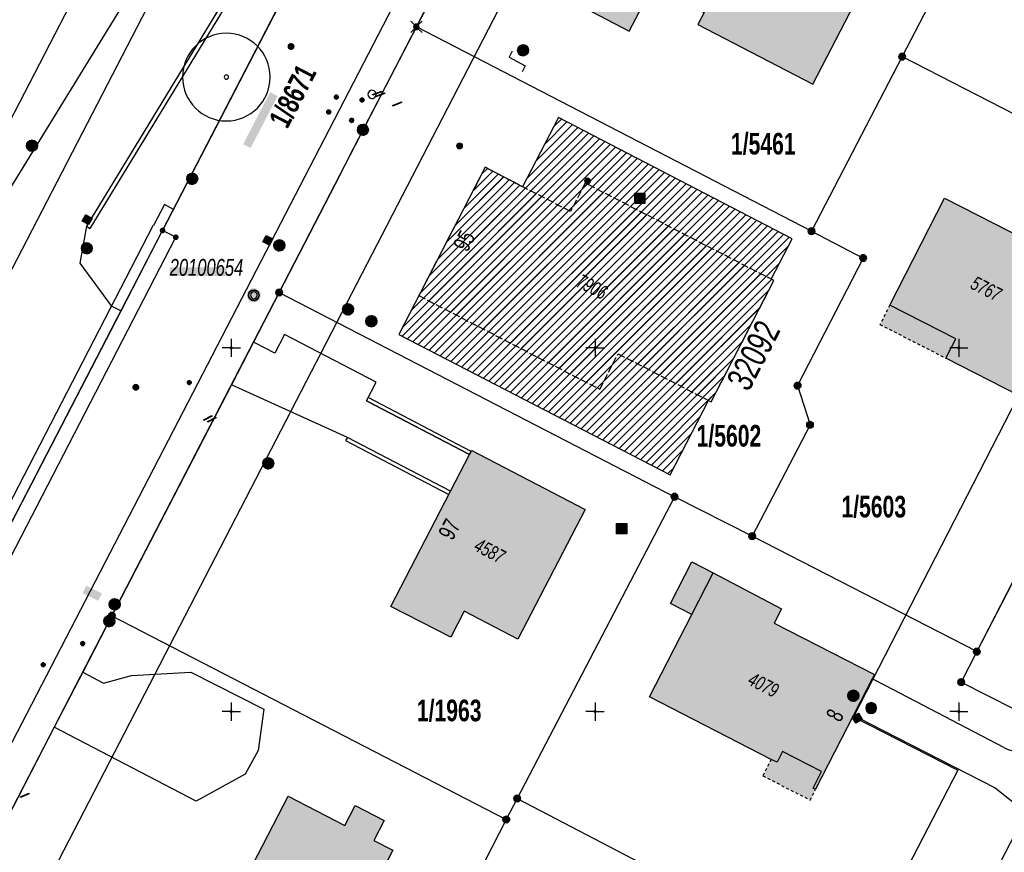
# Model space of a CAD drawing. Header units: metres. Extents: x 2695560 to 2696939, y 1260491 to 1262050.
# Tile 749 of 1005: x 2696536 to 2696604, y 1261090 to 1261147. Entities that reach past the tile are written whole.
import ezdxf

# ---------------------------------------------------------------- set-up
doc = ezdxf.new("R2010")
doc.units = ezdxf.units.M
for name, pattern in [('AUSGEZOGEN', [0]), ('STRICHLINIE_S4', [0.66, 0.5, -0.16]), ('VERDECKT2_S2', [0.36, 0.2, -0.16])]:
    doc.linetypes.add(name, pattern=pattern)
for name, color, linetype in [('XR$1$AV_Flächen (EO)', 7, 'AUSGEZOGEN'), ('XR$1$AV_Gebäudeflächen (BB)', 7, 'AUSGEZOGEN'), ('XR$1$AV_Gebäudeflächen (EO)', 7, 'AUSGEZOGEN'), ('XR$1$AV_Grenzpunkte', 7, 'AUSGEZOGEN'), ('XR$1$AV_Grundstück-Nr.', 7, 'AUSGEZOGEN'), ('XR$1$AV_Haus-Nr.', 7, 'AUSGEZOGEN'), ('XR$1$AV_Koordinatennetzpunkte', 7, 'AUSGEZOGEN'), ('XR$1$AV_Lagefixpunkt-Nr.', 7, 'AUSGEZOGEN'), ('XR$1$AV_Lagefixpunkte', 7, 'AUSGEZOGEN'), ('XR$1$AV_Linien (BB)', 7, 'AUSGEZOGEN'), ('XR$1$AV_Linien (EO)', 7, 'AUSGEZOGEN'), ('XR$1$AV_Proj. Gebäude', 7, 'AUSGEZOGEN'), ('XR$1$AV_Proj. Gebäude-ID', 7, 'AUSGEZOGEN'), ('XR$1$AV_Proj. Haus-Nr.', 7, 'AUSGEZOGEN'), ('XR$1$AV_Proj. ut. Gebäude', 7, 'AUSGEZOGEN'), ('XR$1$AV_Proj. Versicherung-Nr.', 7, 'AUSGEZOGEN'), ('XR$1$AV_Versicherung-Nr.', 7, 'AUSGEZOGEN'), ('XR$1$AW_LK_Einlaufschacht alt', 24, 'AUSGEZOGEN'), ('XR$1$AW_LK_Schachtdeckel', 24, 'AUSGEZOGEN'), ('XR$1$AW_LK_Zwischenpunkt', 24, 'AUSGEZOGEN'), ('XR$1$EW_LK_Knoten', 1, 'AUSGEZOGEN'), ('XR$1$FM_LK_SW_TRASSEKNOTEN', 94, 'AUSGEZOGEN'), ('XR$1$GR_Baum', 94, 'AUSGEZOGEN'), ('XR$1$Liegenschaftsgrenzen', 7, 'AUSGEZOGEN'), ('XR$1$PFAV', 255, 'AUSGEZOGEN'), ('XR$1$PFAW', 255, 'AUSGEZOGEN'), ('XR$1$PFEW', 255, 'AUSGEZOGEN'), ('XR$1$PFWA', 255, 'AUSGEZOGEN'), ('XR$1$PFWFM', 255, 'AUSGEZOGEN'), ('XR$1$RAEW', 8, 'AUSGEZOGEN'), ('XR$1$RP_Abstandslinie', 7, 'AUSGEZOGEN'), ('XR$1$TV_LK_KNOTEN', 92, 'AUSGEZOGEN'), ('XR$1$WA_LK_Absperrarmatur', 171, 'AUSGEZOGEN'), ('XR$1$WA_LK_Hydrant', 171, 'AUSGEZOGEN'), ('XR$1$WA_LK_Rohrleitungsteil', 171, 'AUSGEZOGEN')]:
    doc.layers.add(name, color=color, linetype=linetype)
doc.styles.add('ARIAL', font='arial.ttf')
pattern_1 = [(45, (2695855, 1261000), (-0.5656854, 0.5656854), []), (45, (2695854.71716, 1261000.28284), (-0.5656854, 0.5656854), [])]

# ---------------------------------------------------------------- blocks, each defined once
blk = doc.blocks.new('COMPLEXOBJECT_40')
at = {"layer": 'XR$1$AV_Linien (BB)', "color": 7, "linetype": 'AUSGEZOGEN', "transparency": 33554687}
blk.add_lwpolyline([(6603.097, 11097.524), (6594.976, 11101.77), (6594.051, 11102.245)], dxfattribs=at)
for centre, radius, start, end in [((6604.421, 11100.208), 2.993, 243.74735, 273.53051), ((6604.415, 11100.209), 2.994, 273.63559, 297.94303)]:
    blk.add_arc(centre, radius, start, end, dxfattribs=at)
blk = doc.blocks.new('COMPLEXOBJECT_45')
at = {"layer": 'XR$1$AV_Linien (BB)', "color": 7, "linetype": 'AUSGEZOGEN', "transparency": 33554687}
blk.add_lwpolyline([(6616.79, 11134.38), (6601.24, 11104.12), (6600.16, 11102.03), (6603.77, 11100.18)], dxfattribs=at)
blk.add_arc((6601.934, 11096.633), 3.994, 13.47723, 62.63575, dxfattribs=at)
blk = doc.blocks.new('COMPLEXOBJECT_171')
at = {"layer": 'XR$1$AV_Linien (BB)', "color": 7, "linetype": 'AUSGEZOGEN', "transparency": 33554687}
blk.add_line((6604.472, 11232.204), (6504.876, 11039.893), dxfattribs=at)
blk = doc.blocks.new('COMPLEXOBJECT_500')
at = {"layer": 'XR$1$AV_Linien (BB)', "color": 7, "linetype": 'AUSGEZOGEN', "transparency": 33554687}
blk.add_lwpolyline([(6587.217, 11223.54), (6575.305, 11204.043), (6563.097, 11182.032), (6533.944, 11134.596), (6532.164, 11135.516)], dxfattribs=at)
blk.add_arc((6526.606, 11266.035), 74.023, 324.96545, 334.20915, dxfattribs=at)
blk = doc.blocks.new('COMPLEXOBJECT_1258')
at = {"layer": 'XR$1$Liegenschaftsgrenzen', "color": 7, "linetype": 'AUSGEZOGEN', "transparency": 33554687}
blk.add_line((6605.48, 11094.78), (6597.6, 11079.49), dxfattribs=at)
blk.add_lwpolyline([(6601.24, 11104.12), (6600.16, 11102.03), (6603.77, 11100.18)], dxfattribs=at)
blk.add_arc((6601.931, 11096.627), 4.001, 332.50899, 62.63353, dxfattribs=at)
blk = doc.blocks.new('COMPLEXOBJECT_1366')
at = {"layer": 'XR$1$Liegenschaftsgrenzen', "color": 7, "linetype": 'AUSGEZOGEN', "transparency": 33554687}
blk.add_lwpolyline([(6500.35, 11043.838), (6546.189, 11132.599), (6545.283, 11133.068), (6590.946, 11221.355)], dxfattribs=at)
blk = doc.blocks.new('BWAV1')
at = {"layer": 'XR$1$PFAV', "transparency": 33554687}
blk.add_hatch(color=7, dxfattribs=at).paths.add_polyline_path([(0.67, 0), (0.656, 0.135), (0.616, 0.264), (0.55, 0.383), (0.462, 0.486), (0.354, 0.569), (0.233, 0.628), (0.101, 0.662), (-0.034, 0.669), (-0.168, 0.649), (-0.295, 0.602), (-0.41, 0.53), (-0.508, 0.436), (-0.586, 0.325), (-0.639, 0.201), (-0.667, 0.068), (-0.667, -0.068), (-0.639, -0.201), (-0.586, -0.325), (-0.508, -0.436), (-0.41, -0.53), (-0.295, -0.602), (-0.168, -0.649), (-0.034, -0.669), (0.101, -0.662), (0.233, -0.628), (0.354, -0.569), (0.462, -0.486), (0.55, -0.383), (0.616, -0.264), (0.656, -0.135)])
at = {"color": 7, "transparency": 33554687}
for radius, start, end in [(0.5, 91.19481, 268.80519), (0.326, 91.19481, 268.80519), (0.5, 268.80519, 91.19481), (0.326, 268.80519, 91.19481)]:
    blk.add_arc((0, 0), radius, start, end, dxfattribs=at)
at = {"layer": 'XR$1$PFAV', "transparency": 33554687}
blk.add_circle((0, 0), 0.5, dxfattribs=at)
blk = doc.blocks.new('BAV15')
at = {"layer": 'XR$1$PFAV', "transparency": 33554687}
blk.add_hatch(color=7, dxfattribs=at).paths.add_polyline_path([(0.5, 0), (0.49, 0.1), (0.46, 0.2), (0.41, 0.29), (0.34, 0.36), (0.26, 0.42), (0.17, 0.47), (0.08, 0.49), (-0.03, 0.5), (-0.13, 0.48), (-0.22, 0.45), (-0.31, 0.4), (-0.38, 0.33), (-0.44, 0.24), (-0.48, 0.15), (-0.5, 0.05), (-0.5, -0.05), (-0.48, -0.15), (-0.44, -0.24), (-0.38, -0.33), (-0.31, -0.4), (-0.22, -0.45), (-0.13, -0.48), (-0.03, -0.5), (0.08, -0.49), (0.17, -0.47), (0.26, -0.42), (0.34, -0.36), (0.41, -0.29), (0.46, -0.2), (0.49, -0.1)])
at = {"color": 7, "transparency": 33554687}
for start, end in [(90, 270), (270, 90)]:
    blk.add_arc((0, 0), 0.5, start, end, dxfattribs=at)
at = {"layer": 'XR$1$PFAV', "transparency": 33554687}
blk.add_circle((0, 0), 0.5, dxfattribs=at)
blk = doc.blocks.new('BWAV19')
at = {"layer": 'XR$1$PFAV', "transparency": 33554687}
blk.add_hatch(color=7, dxfattribs=at).paths.add_polyline_path([(0, 0.24), (-0.024, 0.239), (-0.048, 0.235), (-0.072, 0.229), (-0.095, 0.221), (-0.116, 0.21), (-0.137, 0.197), (-0.156, 0.182), (-0.174, 0.165), (-0.19, 0.147), (-0.204, 0.127), (-0.215, 0.106), (-0.225, 0.083), (-0.232, 0.06), (-0.237, 0.036), (-0.24, 0.012), (-0.24, -0.012), (-0.237, -0.036), (-0.232, -0.06), (-0.225, -0.083), (-0.215, -0.106), (-0.204, -0.127), (-0.19, -0.147), (-0.174, -0.165), (-0.156, -0.182), (-0.137, -0.197), (-0.116, -0.21), (-0.095, -0.221), (-0.072, -0.229), (-0.048, -0.235), (-0.024, -0.239), (0, -0.24), (0.024, -0.239), (0.048, -0.235), (0.072, -0.229), (0.095, -0.221), (0.116, -0.21), (0.137, -0.197), (0.156, -0.182), (0.174, -0.165), (0.19, -0.147), (0.204, -0.127), (0.215, -0.106), (0.225, -0.083), (0.232, -0.06), (0.237, -0.036), (0.24, -0.012), (0.24, 0.012), (0.237, 0.036), (0.232, 0.06), (0.225, 0.083), (0.215, 0.106), (0.204, 0.127), (0.19, 0.147), (0.174, 0.165), (0.156, 0.182), (0.137, 0.197), (0.116, 0.21), (0.095, 0.221), (0.072, 0.229), (0.048, 0.235), (0.024, 0.239)])
at = {"color": 7, "transparency": 33554687}
for p, q in [((-0.5, 0.5), (-0.17, 0.17)), ((0.17, 0.17), (0.5, 0.5)), ((-0.5, -0.5), (-0.17, -0.17)), ((0.17, -0.17), (0.5, -0.5))]:
    blk.add_line(p, q, dxfattribs=at)
for start, end in [(90, 270), (270, 90)]:
    blk.add_arc((0, 0), 0.24, start, end, dxfattribs=at)
blk = doc.blocks.new('BWAV20')
at = {"true_color": 0x000000, "transparency": 33554687}
blk.add_hatch(color=18, dxfattribs=at).paths.add_polyline_path([(0.17, 0), (0.16, 0.03), (0.15, 0.07), (0.14, 0.1), (0.11, 0.12), (0.09, 0.14), (0.06, 0.16), (0.03, 0.16), (-0.01, 0.17), (-0.04, 0.16), (-0.07, 0.15), (-0.1, 0.13), (-0.13, 0.11), (-0.15, 0.08), (-0.16, 0.05), (-0.17, 0.02), (-0.17, -0.02), (-0.16, -0.05), (-0.15, -0.08), (-0.13, -0.11), (-0.1, -0.13), (-0.07, -0.15), (-0.04, -0.16), (-0.01, -0.17), (0.03, -0.16), (0.06, -0.16), (0.09, -0.14), (0.11, -0.12), (0.14, -0.1), (0.15, -0.07), (0.16, -0.03)])
at = {"layer": 'XR$1$PFAV', "transparency": 33554687}
blk.add_hatch(color=7, dxfattribs=at).paths.add_polyline_path([(0.5, 0), (0.49, 0.1), (0.46, 0.2), (0.41, 0.29), (0.34, 0.36), (0.26, 0.42), (0.17, 0.47), (0.08, 0.49), (-0.03, 0.5), (-0.13, 0.48), (-0.22, 0.45), (-0.31, 0.4), (-0.38, 0.33), (-0.44, 0.24), (-0.48, 0.15), (-0.5, 0.05), (-0.5, -0.05), (-0.48, -0.15), (-0.44, -0.24), (-0.38, -0.33), (-0.31, -0.4), (-0.22, -0.45), (-0.13, -0.48), (-0.03, -0.5), (0.08, -0.49), (0.17, -0.47), (0.26, -0.42), (0.34, -0.36), (0.41, -0.29), (0.46, -0.2), (0.49, -0.1)])
blk = doc.blocks.new('BAV2041')
at = {"color": 7, "transparency": 33554687}
for p, q in [((-0.05, 0), (-0.5, 0)), ((0, 0.5), (0, 0.05)), ((0.05, 0), (0.5, 0)), ((0, -0.05), (0, -0.5))]:
    blk.add_line(p, q, dxfattribs=at)
blk.add_circle((0, 0), 0.05, dxfattribs=at)
for start, end in [(90, 270), (270, 90)]:
    blk.add_arc((0, 0), 0.05, start, end, dxfattribs=at)
blk = doc.blocks.new('WBGR1')
at = {"color": 94, "transparency": 33554687}
for radius, start, end in [(1, 90, 270), (1, 270, 90), (0.05, 90, 270), (0.05, 270, 90)]:
    blk.add_arc((0, 0), radius, start, end, dxfattribs=at)
blk = doc.blocks.new('BAW2089')
at = {"layer": 'XR$1$PFAW', "transparency": 33554687}
blk.add_hatch(color=7, dxfattribs=at).paths.add_polyline_path([(-0.5, 0.5), (-0.5, -0.5), (0.5, -0.5), (0.5, 0.5)])
at = {"transparency": 33554687}
blk.add_lwpolyline([(-0.5, 0.5), (0.5, 0.5), (0.5, -0.5), (-0.5, -0.5), (-0.5, 0.5)], close=True, dxfattribs=at)
at = {"layer": 'XR$1$PFAW', "transparency": 33554687}
blk.add_lwpolyline([(-0.5, 0.5), (0.5, 0.5), (0.5, -0.5), (-0.5, -0.5), (-0.5, 0.5)], close=True, dxfattribs=at)
blk = doc.blocks.new('BAW2093')
at = {"transparency": 33554687}
blk.add_lwpolyline([(-0.375, -0.5), (0, -0.5), (0, 0.5), (0.375, 0.5)], dxfattribs=at)
blk = doc.blocks.new('BAW2082')
at = {"layer": 'XR$1$PFAW', "transparency": 33554687}
blk.add_hatch(color=7, dxfattribs=at).paths.add_polyline_path([(0.509, -0.003), (0.499, 0.098), (0.469, 0.194), (0.42, 0.283), (0.354, 0.359), (0.274, 0.421), (0.183, 0.466), (0.085, 0.491), (-0.016, 0.496), (-0.116, 0.481), (-0.211, 0.446), (-0.297, 0.392), (-0.37, 0.323), (-0.428, 0.24), (-0.468, 0.147), (-0.488, 0.047), (-0.488, -0.054), (-0.468, -0.153), (-0.428, -0.246), (-0.37, -0.329), (-0.297, -0.398), (-0.211, -0.452), (-0.116, -0.487), (-0.016, -0.502), (0.085, -0.497), (0.183, -0.472), (0.274, -0.427), (0.354, -0.366), (0.42, -0.289), (0.469, -0.2), (0.499, -0.104)])
at = {"transparency": 33554687}
for start, end in [(91.19481, 268.80519), (268.80519, 91.19481)]:
    blk.add_arc((0.01, 0), 0.5, start, end, dxfattribs=at)
at = {"layer": 'XR$1$PFAW', "transparency": 33554687}
blk.add_circle((0.009, -0.003), 0.5, dxfattribs=at)
blk = doc.blocks.new('BAW2088')
at = {"layer": 'XR$1$PFAW', "transparency": 33554687}
blk.add_hatch(color=253, dxfattribs=at).paths.add_polyline_path([(0.51, 0), (0.5, 0.101), (0.47, 0.197), (0.421, 0.286), (0.355, 0.362), (0.275, 0.424), (0.184, 0.469), (0.086, 0.494), (-0.015, 0.499), (-0.115, 0.484), (-0.21, 0.449), (-0.296, 0.395), (-0.369, 0.326), (-0.427, 0.243), (-0.467, 0.15), (-0.487, 0.051), (-0.487, -0.051), (-0.467, -0.15), (-0.427, -0.243), (-0.369, -0.326), (-0.296, -0.395), (-0.21, -0.449), (-0.115, -0.484), (-0.015, -0.499), (0.086, -0.494), (0.184, -0.469), (0.275, -0.424), (0.355, -0.362), (0.421, -0.286), (0.47, -0.197), (0.5, -0.101)])
at = {"transparency": 33554687}
for start, end in [(91.19481, 268.80519), (268.80519, 91.19481)]:
    blk.add_arc((0.01, 0), 0.5, start, end, dxfattribs=at)
at = {"layer": 'XR$1$PFAW', "transparency": 33554687}
blk.add_circle((0.01, 0), 0.5, dxfattribs=at)
blk = doc.blocks.new('BAW2090')
at = {"layer": 'XR$1$PFAW', "lineweight": 25, "transparency": 33554687}
blk.add_hatch(color=7, dxfattribs=at).paths.add_polyline_path([(0.5, 0), (0.49, 0.101), (0.459, 0.197), (0.41, 0.286), (0.344, 0.362), (0.264, 0.424), (0.174, 0.469), (0.076, 0.494), (-0.025, 0.499), (-0.125, 0.484), (-0.22, 0.449), (-0.306, 0.395), (-0.379, 0.326), (-0.437, 0.243), (-0.477, 0.15), (-0.497, 0.051), (-0.497, -0.051), (-0.477, -0.15), (-0.437, -0.243), (-0.379, -0.326), (-0.306, -0.395), (-0.22, -0.449), (-0.125, -0.484), (-0.025, -0.499), (0.076, -0.494), (0.174, -0.469), (0.264, -0.424), (0.344, -0.362), (0.41, -0.286), (0.459, -0.197), (0.49, -0.101)])
at = {"lineweight": 25, "transparency": 33554687}
for p, q in [((-0.177, 0.468), (-0.177, -0.468)), ((0.179, 0.467), (0.177, -0.468))]:
    blk.add_line(p, q, dxfattribs=at)
for start, end in [(90, 180), (180, 270), (0, 90), (270, 0)]:
    blk.add_arc((0, 0), 0.5, start, end, dxfattribs=at)
blk = doc.blocks.new('BAW2081')
at = {"layer": 'XR$1$PFAW', "transparency": 33554687}
blk.add_hatch(color=7, dxfattribs=at).paths.add_polyline_path([(0.5, 0), (0.49, 0.1), (0.46, 0.2), (0.41, 0.29), (0.34, 0.36), (0.26, 0.42), (0.17, 0.47), (0.08, 0.49), (-0.03, 0.5), (-0.13, 0.48), (-0.22, 0.45), (-0.31, 0.4), (-0.38, 0.33), (-0.44, 0.24), (-0.48, 0.15), (-0.5, 0.05), (-0.5, -0.05), (-0.48, -0.15), (-0.44, -0.24), (-0.38, -0.33), (-0.31, -0.4), (-0.22, -0.45), (-0.13, -0.48), (-0.03, -0.5), (0.08, -0.49), (0.17, -0.47), (0.26, -0.42), (0.34, -0.36), (0.41, -0.29), (0.46, -0.2), (0.49, -0.1)])
at = {"transparency": 33554687}
blk.add_line((-0.43, -0.25), (0, 0), dxfattribs=at)
blk.add_lwpolyline([(0, 0.5), (0, 0), (0.43, -0.25)], dxfattribs=at)
for start, end in [(90, 180), (180, 270), (0, 90), (270, 0)]:
    blk.add_arc((0, 0), 0.5, start, end, dxfattribs=at)
at = {"layer": 'XR$1$PFAW', "transparency": 33554687}
blk.add_circle((0, 0), 0.5, dxfattribs=at)
blk = doc.blocks.new('BWA2013')
at = {"true_color": 0x000000, "transparency": 33554687}
blk.add_hatch(color=18, dxfattribs=at).paths.add_polyline_path([(-0.29, -0.41), (0.35, 0.36), (0.29, 0.41), (-0.35, -0.36)])
at = {"transparency": 33554687}
blk.add_lwpolyline([(-0.29, -0.41), (-0.35, -0.36), (0.29, 0.41), (0.35, 0.36), (-0.29, -0.41)], close=True, dxfattribs=at)
blk = doc.blocks.new('BWA2009')
at = {"true_color": 0x000000, "transparency": 33554687}
blk.add_hatch(color=18, dxfattribs=at).paths.add_polyline_path([(0.333, 0), (0.327, 0.067), (0.306, 0.131), (0.274, 0.19), (0.23, 0.242), (0.176, 0.283), (0.116, 0.313), (0.05, 0.329), (-0.017, 0.333), (-0.084, 0.323), (-0.147, 0.299), (-0.204, 0.264), (-0.253, 0.217), (-0.291, 0.162), (-0.318, 0.1), (-0.332, 0.034), (-0.332, -0.034), (-0.318, -0.1), (-0.291, -0.162), (-0.253, -0.217), (-0.204, -0.264), (-0.147, -0.299), (-0.084, -0.323), (-0.017, -0.333), (0.05, -0.329), (0.116, -0.313), (0.176, -0.283), (0.23, -0.242), (0.274, -0.19), (0.306, -0.131), (0.327, -0.067)])
at = {"layer": 'XR$1$PFWA', "transparency": 33554687}
blk.add_hatch(color=7, dxfattribs=at).paths.add_polyline_path([(0.5, 0), (0.49, 0.101), (0.459, 0.197), (0.41, 0.286), (0.344, 0.362), (0.264, 0.424), (0.174, 0.469), (0.076, 0.494), (-0.025, 0.499), (-0.125, 0.484), (-0.22, 0.449), (-0.306, 0.395), (-0.379, 0.326), (-0.437, 0.243), (-0.477, 0.15), (-0.497, 0.051), (-0.497, -0.051), (-0.477, -0.15), (-0.437, -0.243), (-0.379, -0.326), (-0.306, -0.395), (-0.22, -0.449), (-0.125, -0.484), (-0.025, -0.499), (0.076, -0.494), (0.174, -0.469), (0.264, -0.424), (0.344, -0.362), (0.41, -0.286), (0.459, -0.197), (0.49, -0.101)])
at = {"transparency": 33554687}
blk.add_circle((0, 0), 0.333, dxfattribs=at)
for start, end in [(90, 180), (180, 270), (0, 90), (270, 0)]:
    blk.add_arc((0, 0), 0.5, start, end, dxfattribs=at)
at = {"layer": 'XR$1$PFWA', "transparency": 33554687}
blk.add_circle((0, 0), 0.5, dxfattribs=at)
blk = doc.blocks.new('BWA2012')
at = {"layer": 'XR$1$PFWA', "transparency": 33554687}
blk.add_hatch(color=7, dxfattribs=at).paths.add_polyline_path([(0.5, 0), (0.49, 0.1), (0.46, 0.2), (0.41, 0.29), (0.34, 0.36), (0.26, 0.42), (0.17, 0.47), (0.08, 0.49), (-0.03, 0.5), (-0.13, 0.48), (-0.22, 0.45), (-0.31, 0.4), (-0.38, 0.33), (-0.44, 0.24), (-0.48, 0.15), (-0.5, 0.05), (-0.5, -0.05), (-0.48, -0.15), (-0.44, -0.24), (-0.38, -0.33), (-0.31, -0.4), (-0.22, -0.45), (-0.13, -0.48), (-0.03, -0.5), (0.08, -0.49), (0.17, -0.47), (0.26, -0.42), (0.34, -0.36), (0.41, -0.29), (0.46, -0.2), (0.49, -0.1)])
at = {"transparency": 33554687}
blk.add_line((0.35, 0.35), (-0.35, -0.35), dxfattribs=at)
for start, end in [(45, 225), (225, 45)]:
    blk.add_arc((0, 0), 0.5, start, end, dxfattribs=at)
at = {"layer": 'XR$1$PFWA', "transparency": 33554687}
blk.add_circle((0, 0), 0.5, dxfattribs=at)
blk = doc.blocks.new('BEWLP2549_S')
at = {"layer": 'XR$1$PFEW', "transparency": 33554687}
blk.add_hatch(color=7, dxfattribs=at).paths.add_polyline_path([(0.5, 0), (0.49, 0.101), (0.459, 0.197), (0.41, 0.286), (0.344, 0.362), (0.264, 0.424), (0.174, 0.469), (0.076, 0.494), (-0.025, 0.499), (-0.125, 0.484), (-0.22, 0.449), (-0.306, 0.395), (-0.379, 0.326), (-0.437, 0.243), (-0.477, 0.15), (-0.497, 0.051), (-0.497, -0.051), (-0.477, -0.15), (-0.437, -0.243), (-0.379, -0.326), (-0.306, -0.395), (-0.22, -0.449), (-0.125, -0.484), (-0.025, -0.499), (0.076, -0.494), (0.174, -0.469), (0.264, -0.424), (0.344, -0.362), (0.41, -0.286), (0.459, -0.197), (0.49, -0.101)])
at = {"color": 1, "transparency": 33554687}
for p, q in [((0.354, -0.354), (-0.354, 0.354)), ((-0.354, -0.354), (0.354, 0.354))]:
    blk.add_line(p, q, dxfattribs=at)
for start, end in [(91.38095, 268.61905), (268.61905, 91.38095)]:
    blk.add_arc((0, 0), 0.5, start, end, dxfattribs=at)
at = {"layer": 'XR$1$PFEW', "transparency": 33554687}
blk.add_circle((0, 0), 0.5, dxfattribs=at)
blk = doc.blocks.new('BEW957')
at = {"layer": 'XR$1$RAEW', "transparency": 33554687}
blk.add_hatch(color=1, dxfattribs=at).paths.add_polyline_path([(-0.5, 0), (-0.5, -0.05), (-0.49, -0.1), (-0.48, -0.15), (-0.46, -0.2), (-0.44, -0.24), (-0.41, -0.29), (-0.38, -0.33), (-0.34, -0.36), (-0.31, -0.4), (-0.26, -0.42), (-0.22, -0.45), (-0.17, -0.47), (-0.13, -0.48), (-0.08, -0.49), (-0.03, -0.5), (0.03, -0.5), (0.08, -0.49), (0.13, -0.48), (0.17, -0.47), (0.22, -0.45), (0.26, -0.42), (0.31, -0.4), (0.34, -0.36), (0.38, -0.33), (0.41, -0.29), (0.44, -0.24), (0.46, -0.2), (0.48, -0.15), (0.49, -0.1), (0.5, -0.05), (0.5, 0), (0.5, 0.05), (0.49, 0.1), (0.48, 0.15), (0.46, 0.2), (0.44, 0.24), (0.41, 0.29), (0.38, 0.33), (0.34, 0.36), (0.31, 0.4), (0.26, 0.42), (0.22, 0.45), (0.17, 0.47), (0.13, 0.48), (0.08, 0.49), (0.03, 0.5), (-0.03, 0.5), (-0.08, 0.49), (-0.13, 0.48), (-0.17, 0.47), (-0.22, 0.45), (-0.26, 0.42), (-0.31, 0.4), (-0.34, 0.36), (-0.38, 0.33), (-0.41, 0.29), (-0.44, 0.24), (-0.46, 0.2), (-0.48, 0.15), (-0.49, 0.1), (-0.5, 0.05)])
at = {"color": 1, "transparency": 33554687}
for start, end in [(90, 180), (180, 270), (0, 90), (270, 0)]:
    blk.add_arc((0, 0), 0.5, start, end, dxfattribs=at)
at = {"layer": 'XR$1$RAEW', "color": 1, "transparency": 33554687}
blk.add_circle((0, 0), 0.5, dxfattribs=at)
blk = doc.blocks.new('BWFM16')
at = {"color": 94, "transparency": 33554687}
for start, end in [(91.1948, 268.8052), (268.8052, 91.1948)]:
    blk.add_arc((0.01, 0), 0.5, start, end, dxfattribs=at)
blk = doc.blocks.new('BTV1')
at = {"layer": 'XR$1$PFWFM', "transparency": 33554687}
blk.add_hatch(color=7, dxfattribs=at).paths.add_polyline_path([(-0.5, 0.5), (-0.5, -0.5), (0.5, -0.5), (0.5, 0.5)])
at = {"color": 92, "transparency": 33554687}
for p, q in [((-0.219, 0.321), (-0.219, -0.298)), ((-0.208, -0.05), (0.23, 0.31)), ((-0.159, 0.001), (0.192, -0.283))]:
    blk.add_line(p, q, dxfattribs=at)
blk.add_polyline3d([(-0.5, 0.5, 0.993), (0.5, 0.5, 0.993), (0.5, -0.5, 0.993), (-0.5, -0.5, 0.993)], close=True, dxfattribs=at)

msp = doc.modelspace()

# ---------------------------------------------------------------- hatches: boundary and pattern name
at = {"transparency": 33554687}
for points in [[(2696551.786, 1261138.804), (2696552.299, 1261138.537), (2696554.16, 1261142.114), (2696553.647, 1261142.381)], [(2696546.739, 1261130.344), (2696546.739, 1261129.741), (2696550.651, 1261129.741), (2696550.651, 1261130.344)], [(2696541.012, 1261108.459), (2696540.761, 1261107.952), (2696541.828, 1261107.425), (2696542.079, 1261107.932)]]:
    msp.add_hatch(color=7, dxfattribs=at).paths.add_polyline_path(points)
at = {"layer": 'XR$1$AV_Gebäudeflächen (BB)', "true_color": 0xd2d2d2, "transparency": 33554687}
for points in [[(2696575.068, 1261153.115), (2696574.697, 1261152.398), (2696575.838, 1261151.813), (2696574.239, 1261148.693), (2696578.324, 1261146.579), (2696579.933, 1261149.687), (2696583.458, 1261147.863), (2696583.022, 1261147.019), (2696590.935, 1261142.925), (2696595.061, 1261150.9), (2696587.406, 1261154.861), (2696587.196, 1261154.452), (2696578.162, 1261159.1), (2696578.056, 1261158.896)], [(2696609.248, 1261130.357), (2696605.552, 1261132.243), (2696599.973, 1261135.089), (2696596.229, 1261127.751), (2696600.764, 1261125.437), (2696600.083, 1261124.102), (2696605.098, 1261121.543), (2696609.56, 1261130.198)], [(2696567.35, 1261117.471), (2696566.044, 1261114.96), (2696561.925, 1261107.042), (2696566.052, 1261104.92), (2696566.983, 1261106.709), (2696570.655, 1261104.799), (2696575.287, 1261113.703), (2696567.498, 1261117.755)], [(2696593.738, 1261099.558), (2696595.021, 1261102.055), (2696595.173, 1261102.352), (2696588.271, 1261105.896), (2696588.776, 1261106.88), (2696584.087, 1261109.339), (2696582.609, 1261110.098), (2696581.147, 1261107.25), (2696582.625, 1261106.491), (2696579.715, 1261100.824), (2696588.08, 1261096.529), (2696588.477, 1261096.325), (2696588.859, 1261097.068), (2696591.539, 1261095.692), (2696590.956, 1261094.556), (2696591.125, 1261094.469)], [(2696554.035, 1261083.668), (2696557.674, 1261081.786), (2696562.065, 1261090.279), (2696560.765, 1261090.953), (2696561.479, 1261092.329), (2696559.485, 1261093.363), (2696558.771, 1261091.987), (2696554.881, 1261094.004), (2696549.335, 1261083.278), (2696552.885, 1261081.443)]]:
    msp.add_hatch(color=254, dxfattribs=at).paths.add_polyline_path(points)
at = {"layer": 'XR$1$AV_Gebäudeflächen (EO)', "true_color": 0xebebeb, "transparency": 33554687}
for points in [[(2696595.548, 1261126.415), (2696600.083, 1261124.102), (2696600.764, 1261125.437), (2696596.229, 1261127.751)], [(2696587.494, 1261095.399), (2696590.745, 1261093.73), (2696591.125, 1261094.469), (2696590.956, 1261094.556), (2696591.539, 1261095.692), (2696588.859, 1261097.068), (2696588.477, 1261096.325), (2696588.08, 1261096.529)]]:
    msp.add_hatch(color=7, dxfattribs=at).paths.add_polyline_path(points)
at = {"layer": 'XR$1$AV_Proj. Gebäude', "lineweight": 30, "transparency": 33554687}
h = msp.add_hatch(dxfattribs=at)
h.set_pattern_fill('SCHRAFFUR_601', color=254, scale=0.2, style=0, pattern_type=2)
h.set_pattern_definition(pattern_1)
h.paths.add_polyline_path([(2696563.856, 1261128.397), (2696576.29, 1261121.962), (2696577.554, 1261124.405), (2696583.948, 1261121.096), (2696588.259, 1261129.426), (2696575.293, 1261136.136), (2696574.281, 1261134.183), (2696568.42, 1261137.216)], flags=0)
at = {"layer": 'XR$1$AV_Proj. ut. Gebäude', "transparency": 33554687}
h = msp.add_hatch(dxfattribs=at)
h.set_pattern_fill('SCHRAFFUR_601', color=255, scale=0.2, style=0, pattern_type=2)
h.set_pattern_definition(pattern_1)
h.paths.add_polyline_path([(2696570.995, 1261135.883), (2696568.42, 1261137.216), (2696562.477, 1261125.733), (2696581.127, 1261116.081), (2696583.77, 1261121.188), (2696583.948, 1261121.096), (2696588.26, 1261129.426), (2696588.082, 1261129.518), (2696589.52, 1261132.296), (2696573.454, 1261140.635)], flags=0)

# ---------------------------------------------------------------- linework, layer by layer
at = {"layer": 'XR$1$AV_Flächen (EO)', "color": 7, "linetype": 'VERDECKT2_S2', "transparency": 33554687}
for p, q in [((2696596.229, 1261127.751), (2696595.548, 1261126.415)), ((2696595.548, 1261126.415), (2696600.083, 1261124.102)), ((2696588.08, 1261096.529), (2696587.494, 1261095.399))]:
    msp.add_line(p, q, dxfattribs=at)
at = {"layer": 'XR$1$AV_Flächen (EO)', "color": 7, "linetype": 'AUSGEZOGEN', "transparency": 33554687}
for points in [[(2696569.095, 1261178.69), (2696581.668, 1261201.915), (2696581.404, 1261202.058), (2696568.835, 1261178.839), (2696541.024, 1261133.173), (2696541.28, 1261133.017), (2696569.095, 1261178.69)], [(2696499.66, 1261042.742), (2696500.396, 1261044.176), (2696524.038, 1261089.949), (2696546.253, 1261132.878), (2696547.003, 1261134.327), (2696546.377, 1261134.651), (2696545.637, 1261133.219), (2696545.601, 1261133.237), (2696545.577, 1261133.19), (2696523.381, 1261090.215), (2696499.728, 1261044.436), (2696499.766, 1261044.421), (2696499.747, 1261044.373), (2696499.092, 1261043.036), (2696499.66, 1261042.742)], [(2696567.466, 1261117.693), (2696560.369, 1261121.385), (2696560.253, 1261121.163), (2696567.35, 1261117.471), (2696567.466, 1261117.693)], [(2696558.832, 1261118.431), (2696565.929, 1261114.739), (2696566.044, 1261114.96), (2696558.947, 1261118.652), (2696558.832, 1261118.431)]]:
    msp.add_lwpolyline(points, close=True, dxfattribs=at)
for points in [[(2696600.083, 1261124.102), (2696600.764, 1261125.437), (2696596.229, 1261127.751)], [(2696591.125, 1261094.469), (2696590.956, 1261094.556), (2696591.539, 1261095.692), (2696588.859, 1261097.068), (2696588.477, 1261096.325), (2696588.08, 1261096.529)]]:
    msp.add_lwpolyline(points, dxfattribs=at)
at = {"layer": 'XR$1$AV_Flächen (EO)', "color": 7, "linetype": 'VERDECKT2_S2', "transparency": 33554687}
msp.add_lwpolyline([(2696587.494, 1261095.399), (2696590.745, 1261093.73), (2696591.125, 1261094.469)], dxfattribs=at)
at = {"layer": 'XR$1$AV_Linien (BB)', "color": 7, "linetype": 'AUSGEZOGEN', "transparency": 33554687}
for p, q in [((2696585.046, 1261207.882), (2696546.253, 1261132.878)), ((2696560.434, 1261140.565), (2696559.035, 1261137.857)), ((2696559.035, 1261137.857), (2696558.452, 1261136.727)), ((2696543.396, 1261127.357), (2696546.253, 1261132.878)), ((2696552.494, 1261125.197), (2696550.98, 1261122.271)), ((2696566.044, 1261114.96), (2696567.35, 1261117.471)), ((2696540.764, 1261102.524), (2696538.808, 1261098.744)), ((2696595.021, 1261102.055), (2696593.738, 1261099.558))]:
    msp.add_line(p, q, dxfattribs=at)
for points in [[(2696533.134, 1261135.326), (2696535.028, 1261138.986), (2696554.456, 1261176.535), (2696561.614, 1261185.536), (2696578.194, 1261217.5), (2696578.984, 1261217.09), (2696581.521, 1261221.981), (2696581.27, 1261223.362)], [(2696585.046, 1261207.882), (2696584.665, 1261208.082), (2696581.404, 1261202.058), (2696568.835, 1261178.839), (2696541.024, 1261133.173)], [(2696575.068, 1261153.115), (2696574.697, 1261152.398), (2696575.838, 1261151.813), (2696574.239, 1261148.693), (2696578.324, 1261146.579), (2696579.933, 1261149.687), (2696583.458, 1261147.863), (2696583.022, 1261147.019), (2696590.935, 1261142.925), (2696595.061, 1261150.9), (2696587.406, 1261154.861), (2696587.196, 1261154.452), (2696578.162, 1261159.1)], [(2696568.808, 1261156.775), (2696563.69, 1261146.87), (2696560.434, 1261140.565)], [(2696558.452, 1261136.727), (2696554.26, 1261128.61), (2696552.494, 1261125.197)], [(2696609.248, 1261130.357), (2696609.56, 1261130.198), (2696605.098, 1261121.543), (2696600.083, 1261124.102), (2696600.764, 1261125.437), (2696596.229, 1261127.751), (2696599.973, 1261135.089), (2696605.552, 1261132.243)], [(2696541.024, 1261133.173), (2696540.556, 1261130.623), (2696542.719, 1261127.707), (2696543.396, 1261127.357)], [(2696503.452, 1261050.084), (2696524.038, 1261089.949), (2696543.396, 1261127.357)], [(2696567.35, 1261117.471), (2696560.253, 1261121.163), (2696560.922, 1261122.449), (2696554.634, 1261125.72), (2696553.965, 1261124.434), (2696552.592, 1261125.148), (2696552.494, 1261125.197)], [(2696550.98, 1261122.271), (2696542.77, 1261106.4), (2696540.764, 1261102.524)], [(2696566.044, 1261114.96), (2696558.947, 1261118.652), (2696550.98, 1261122.271)], [(2696567.35, 1261117.471), (2696567.498, 1261117.755), (2696575.287, 1261113.703), (2696570.655, 1261104.799), (2696566.983, 1261106.709), (2696566.052, 1261104.92), (2696561.925, 1261107.042), (2696566.044, 1261114.96)], [(2696582.625, 1261106.491), (2696581.147, 1261107.25), (2696582.609, 1261110.098), (2696584.087, 1261109.339)], [(2696584.087, 1261109.339), (2696588.776, 1261106.88), (2696588.271, 1261105.896), (2696595.173, 1261102.352), (2696595.021, 1261102.055)], [(2696593.738, 1261099.558), (2696591.125, 1261094.469), (2696590.956, 1261094.556), (2696591.539, 1261095.692), (2696588.859, 1261097.068), (2696588.477, 1261096.325), (2696588.08, 1261096.529), (2696579.715, 1261100.824), (2696582.625, 1261106.491)], [(2696540.764, 1261102.524), (2696542.192, 1261101.772), (2696544.121, 1261102.289), (2696548.19, 1261102.518), (2696553.212, 1261099.986), (2696552.813, 1261097.134), (2696551.934, 1261095.51), (2696548.564, 1261093.657), (2696538.808, 1261098.744)], [(2696593.738, 1261099.558), (2696594.826, 1261098.999), (2696603.458, 1261094.58), (2696605.581, 1261092.903)], [(2696538.808, 1261098.744), (2696533.14, 1261087.79), (2696532.843, 1261087.214)]]:
    msp.add_lwpolyline(points, dxfattribs=at)
msp.add_lwpolyline([(2696554.035, 1261083.668), (2696552.885, 1261081.443), (2696549.335, 1261083.278), (2696554.881, 1261094.004), (2696558.771, 1261091.987), (2696559.485, 1261093.363), (2696561.479, 1261092.329), (2696560.765, 1261090.953), (2696562.065, 1261090.279), (2696557.674, 1261081.786), (2696554.035, 1261083.668)], close=True, dxfattribs=at)
at = {"layer": 'XR$1$AV_Linien (EO)', "color": 7, "linetype": 'AUSGEZOGEN', "transparency": 33554687}
msp.add_line((2696582.625, 1261106.491), (2696584.087, 1261109.339), dxfattribs=at)
msp.add_lwpolyline([(2696569.095, 1261178.69), (2696581.668, 1261201.915), (2696581.404, 1261202.058), (2696568.835, 1261178.839), (2696541.024, 1261133.173), (2696541.28, 1261133.017), (2696569.095, 1261178.69)], close=True, dxfattribs=at)
at = {"layer": 'XR$1$AV_Proj. Gebäude', "color": 8, "linetype": 'STRICHLINIE_S4', "transparency": 33554687}
msp.add_lwpolyline([(2696563.856, 1261128.397), (2696576.29, 1261121.962), (2696577.554, 1261124.405), (2696583.948, 1261121.096), (2696588.259, 1261129.426), (2696575.293, 1261136.136), (2696574.281, 1261134.183), (2696568.42, 1261137.216), (2696563.856, 1261128.397)], close=True, dxfattribs=at)
at = {"layer": 'XR$1$AV_Proj. ut. Gebäude', "color": 8, "linetype": 'AUSGEZOGEN', "transparency": 33554687}
msp.add_lwpolyline([(2696570.995, 1261135.883), (2696568.42, 1261137.216), (2696562.477, 1261125.733), (2696581.127, 1261116.081), (2696583.77, 1261121.188), (2696583.948, 1261121.096), (2696588.26, 1261129.426), (2696588.082, 1261129.518), (2696589.52, 1261132.296), (2696573.454, 1261140.635), (2696570.995, 1261135.883)], close=True, dxfattribs=at)
at = {"layer": 'XR$1$Liegenschaftsgrenzen', "color": 7, "linetype": 'AUSGEZOGEN', "transparency": 33554687}
for p, q in [((2696563.69, 1261146.87), (2696573.45, 1261165.76)), ((2696554.26, 1261128.61), (2696563.69, 1261146.87)), ((2696590.84, 1261132.82), (2696563.69, 1261146.87)), ((2696597.08, 1261144.82), (2696590.84, 1261132.82)), ((2696597.08, 1261144.82), (2696617.76, 1261134.19)), ((2696617.76, 1261134.19), (2696602.21, 1261103.93)), ((2696542.77, 1261106.4), (2696554.26, 1261128.61)), ((2696554.26, 1261128.61), (2696581.43, 1261114.58)), ((2696581.43, 1261114.58), (2696570.62, 1261093.83)), ((2696586.77, 1261111.87), (2696581.43, 1261114.58)), ((2696602.21, 1261103.93), (2696586.77, 1261111.87)), ((2696533.14, 1261087.79), (2696542.77, 1261106.4)), ((2696542.77, 1261106.4), (2696569.87, 1261092.39)), ((2696570.62, 1261093.83), (2696569.87, 1261092.39)), ((2696570.62, 1261093.83), (2696598.57, 1261079.3)), ((2696569.87, 1261092.39), (2696560.17, 1261073.66))]:
    msp.add_line(p, q, dxfattribs=at)
for points in [[(2696573.45, 1261165.76), (2696600.65, 1261151.72), (2696597.08, 1261144.82)], [(2696590.84, 1261132.82), (2696594.39, 1261130.98), (2696589.89, 1261122.21), (2696590.74, 1261119.51), (2696586.77, 1261111.87)]]:
    msp.add_lwpolyline(points, dxfattribs=at)
at = {"layer": 'XR$1$RP_Abstandslinie', "color": 7, "linetype": 'AUSGEZOGEN', "transparency": 33554687}
msp.add_line((2696340.121, 1260751.587), (2696602.133, 1261258.319), dxfattribs=at)
for points in [[(2696519.53, 1261042.73), (2696515.853, 1261044.642), (2696603.351, 1261213.863), (2696608.21, 1261214.11)], [(2696642.12, 1261193.6), (2696626.15, 1261162.55), (2696610.15, 1261131.42), (2696593.72, 1261099.46), (2696600.89, 1261095.78), (2696581.37, 1261058.02), (2696562.05, 1261020.62), (2696519.53, 1261042.73)]]:
    msp.add_lwpolyline(points, dxfattribs=at)

# ---------------------------------------------------------------- block references
at = {"layer": 'XR$1$AV_Grenzpunkte', "color": 7, "linetype": 'AUSGEZOGEN', "lineweight": -3, "transparency": 33554687}
for name, p, xscale, yscale in [('BWAV19', (2696563.69, 1261146.87), 0.7800000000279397, 0.7800000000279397), ('BAV15', (2696597.08, 1261144.82), 0.4549999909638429, 0.4549999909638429), ('BWAV20', (2696546.253, 1261132.878), 0.3899999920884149, 0.3899999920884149), ('BAV15', (2696590.84, 1261132.82), 0.4549999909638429, 0.4549999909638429), ('BWAV20', (2696547.159, 1261132.409), 0.3899999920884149, 0.3899999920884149), ('BAV15', (2696594.39, 1261130.98), 0.4549999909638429, 0.4549999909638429), ('BAV15', (2696554.26, 1261128.61), 0.4549999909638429, 0.4549999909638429), ('BAV15', (2696589.89, 1261122.21), 0.4549999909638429, 0.4549999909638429), ('BAV15', (2696590.74, 1261119.51), 0.4549999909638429, 0.4549999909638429), ('BAV15', (2696581.43, 1261114.58), 0.4549999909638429, 0.4549999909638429), ('BAV15', (2696586.77, 1261111.87), 0.4549999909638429, 0.4549999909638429), ('BAV15', (2696542.77, 1261106.4), 0.4549999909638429, 0.4549999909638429), ('BAV15', (2696602.21, 1261103.93), 0.4549999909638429, 0.4549999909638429), ('BAV15', (2696601.13, 1261101.84), 0.4549999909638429, 0.4549999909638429), ('BAV15', (2696570.62, 1261093.83), 0.4549999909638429, 0.4549999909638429), ('BAV15', (2696569.87, 1261092.39), 0.4549999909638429, 0.4549999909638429)]:
    msp.add_blockref(name, p, dxfattribs=dict(at, xscale=xscale, yscale=yscale))
at = {"layer": 'XR$1$AV_Koordinatennetzpunkte', "color": 7, "linetype": 'AUSGEZOGEN', "lineweight": -3, "transparency": 33554687, "xscale": 1.25, "yscale": 1.25}
for p in [(2696550.97, 1261124.81), (2696575.97, 1261124.81), (2696600.97, 1261124.81), (2696550.97, 1261099.81), (2696575.97, 1261099.81), (2696600.97, 1261099.81)]:
    msp.add_blockref('BAV2041', p, dxfattribs=at)
at = {"layer": 'XR$1$AV_Lagefixpunkte', "color": 7, "linetype": 'AUSGEZOGEN', "lineweight": -3, "transparency": 33554687, "xscale": 0.7199999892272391, "yscale": 0.7199999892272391}
msp.add_blockref('BWAV1', (2696552.521, 1261128.422, 444.145), dxfattribs=at)
at = {"layer": 'XR$1$AV_Linien (BB)', "color": 7, "linetype": 'AUSGEZOGEN', "lineweight": -3, "transparency": 33554687}
for name in ['COMPLEXOBJECT_171', 'COMPLEXOBJECT_500', 'COMPLEXOBJECT_45', 'COMPLEXOBJECT_40']:
    msp.add_blockref(name, (2690000.97, 1249999.81), dxfattribs=at)
at = {"layer": 'XR$1$AW_LK_Einlaufschacht alt', "color": 24, "linetype": 'AUSGEZOGEN', "lineweight": -3, "transparency": 33554687, "xscale": 0.5000000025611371, "yscale": 0.5000000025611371, "rotation": 60.54743592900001}
msp.add_blockref('BAW2089', (2696541.067, 1261133.619), dxfattribs=at)
at = {"layer": 'XR$1$AW_LK_Schachtdeckel', "color": 24, "linetype": 'AUSGEZOGEN', "lineweight": -3, "transparency": 33554687}
for name, p, xscale, yscale, rotation in [('BAW2082', (2696571.028, 1261145.264), 0.7499999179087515, 0.7499999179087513, 240.4538421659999), ('BAW2088', (2696548.28, 1261136.429), 0.7578193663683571, 0.757819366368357, 336.059749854), ('BAW2089', (2696553.487, 1261132.195), 0.5000000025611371, 0.5000000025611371, 62.866513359), ('BAW2088', (2696554.276, 1261131.854), 0.7578193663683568, 0.7578193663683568, 242.499504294), ('BAW2082', (2696553.509, 1261116.875), 0.7499999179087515, 0.7499999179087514, 334.284126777), ('BAW2089', (2696593.981, 1261099.35), 0.5000000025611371, 0.5000000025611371, 30.542419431)]:
    msp.add_blockref(name, p, dxfattribs=dict(at, xscale=xscale, yscale=yscale, rotation=rotation))
for name, p, xscale, yscale in [('BAW2088', (2696537.268, 1261138.699), 0.7578193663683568, 0.7578193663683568), ('BAW2081', (2696566.66, 1261138.69), 0.3749999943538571, 0.3749999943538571), ('BAW2081', (2696575.456, 1261136.277), 0.3749999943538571, 0.3749999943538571), ('BAW2082', (2696541.036, 1261131.649), 0.7499999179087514, 0.7499999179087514), ('BAW2082', (2696558.991, 1261127.452), 0.7499999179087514, 0.7499999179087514), ('BAW2088', (2696560.587, 1261126.638), 0.7578193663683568, 0.7578193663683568), ('BAW2082', (2696593.711, 1261100.9), 0.7499999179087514, 0.7499999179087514), ('BAW2090', (2696594.943, 1261100.049), 0.7499999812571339, 0.7499999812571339)]:
    msp.add_blockref(name, p, dxfattribs=dict(at, xscale=xscale, yscale=yscale))
at = {"layer": 'XR$1$AW_LK_Zwischenpunkt', "color": 24, "linetype": 'AUSGEZOGEN', "lineweight": -3, "transparency": 33554687, "xscale": 1.250000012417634, "yscale": 1.250000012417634, "rotation": 242.2490729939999}
msp.add_blockref('BAW2093', (2696570.618, 1261144.484), dxfattribs=at)
at = {"layer": 'XR$1$EW_LK_Knoten', "color": 1, "linetype": 'AUSGEZOGEN', "lineweight": -3, "transparency": 33554687}
for name, p, xscale, yscale in [('BEW957', (2696558.193, 1261142.039), 0.2749999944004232, 0.2749999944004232), ('BEW957', (2696559.961, 1261141.842), 0.2749999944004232, 0.2749999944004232), ('BEW957', (2696557.666, 1261141.017), 0.2749999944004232, 0.2749999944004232), ('BEW957', (2696559.241, 1261140.441), 0.2749999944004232, 0.2749999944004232), ('BEWLP2549_S', (2696560.018, 1261139.794), 0.749999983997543, 0.749999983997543), ('BEW957', (2696548.08, 1261122.426), 0.2749999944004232, 0.2749999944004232), ('BEW957', (2696540.754, 1261104.489), 0.2749999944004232, 0.2749999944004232), ('BEW957', (2696538.046, 1261103.029), 0.2749999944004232, 0.2749999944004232)]:
    msp.add_blockref(name, p, dxfattribs=dict(at, xscale=xscale, yscale=yscale))
at = {"layer": 'XR$1$EW_LK_Knoten', "color": 1, "linetype": 'AUSGEZOGEN', "lineweight": -3, "transparency": 33554687, "xscale": 0.7499999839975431, "yscale": 0.7499999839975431, "rotation": 288.6947999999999}
msp.add_blockref('BEWLP2549_S', (2696542.593, 1261106.027), dxfattribs=at)
at = {"layer": 'XR$1$FM_LK_SW_TRASSEKNOTEN', "color": 94, "linetype": 'AUSGEZOGEN', "lineweight": -3, "transparency": 33554687, "xscale": 0.5706289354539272, "yscale": 0.5706289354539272}
msp.add_blockref('BWFM16', (2696560.637, 1261142.228), dxfattribs=at)
at = {"layer": 'XR$1$GR_Baum', "color": 94, "linetype": 'AUSGEZOGEN', "lineweight": -3, "transparency": 33554687, "xscale": 3.012001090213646, "yscale": 3.012001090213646}
msp.add_blockref('WBGR1', (2696550.635, 1261143.415), dxfattribs=at)
at = {"layer": 'XR$1$Liegenschaftsgrenzen', "color": 7, "linetype": 'AUSGEZOGEN', "lineweight": -3, "transparency": 33554687}
for name in ['COMPLEXOBJECT_1366', 'COMPLEXOBJECT_1258']:
    msp.add_blockref(name, (2690000.97, 1249999.81), dxfattribs=at)
at = {"layer": 'XR$1$TV_LK_KNOTEN', "color": 92, "linetype": 'AUSGEZOGEN', "lineweight": -3, "transparency": 33554687, "xscale": 0.7000000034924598, "yscale": 0.7000000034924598}
for p in [(2696579.051, 1261135.086), (2696577.799, 1261112.385)]:
    msp.add_blockref('BTV1', p, dxfattribs=at)
at = {"layer": 'XR$1$WA_LK_Absperrarmatur', "color": 171, "linetype": 'AUSGEZOGEN', "lineweight": -3, "transparency": 33554687, "xscale": 0.3749999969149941}
for p, yscale, rotation in [((2696555.082, 1261145.524), 0.3749999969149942, 331.483379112), ((2696544.413, 1261122.098), 0.374999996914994, 336.995724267)]:
    msp.add_blockref('BWA2012', p, dxfattribs=dict(at, yscale=yscale, rotation=rotation))
at = {"layer": 'XR$1$WA_LK_Hydrant', "color": 171, "linetype": 'AUSGEZOGEN', "lineweight": -3, "transparency": 33554687, "xscale": 0.7499999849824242, "yscale": 0.7499999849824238, "rotation": 333.672819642}
msp.add_blockref('BWA2009', (2696542.957, 1261107.181), dxfattribs=at)
at = {"layer": 'XR$1$WA_LK_Rohrleitungsteil', "color": 171, "linetype": 'AUSGEZOGEN', "lineweight": -3, "transparency": 33554687}
for p, xscale, yscale, rotation in [((2696560.995, 1261142.311), 0.6499999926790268, 0.6499999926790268, 331.4833794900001), ((2696561.206, 1261142.197), 0.6499999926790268, 0.6499999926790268, 331.483379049), ((2696562.368, 1261141.565), 0.6499999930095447, 0.6499999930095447, 331.483378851), ((2696549.36, 1261119.998), 0.6499999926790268, 0.6499999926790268, 336.995723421), ((2696549.636, 1261119.88), 0.6499999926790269, 0.6499999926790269, 336.995723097), ((2696536.779, 1261094.054), 0.6499999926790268, 0.6499999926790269, 332.123779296)]:
    msp.add_blockref('BWA2013', p, dxfattribs=dict(at, xscale=xscale, yscale=yscale, rotation=rotation))

# ---------------------------------------------------------------- texts
at = {"layer": 'XR$1$AV_Grundstück-Nr.', "color": 7, "transparency": 33554687, "insert": (2696555.202, 1261142.102), "char_height": 1.48491, "width": 4.97324, "attachment_point": 5, "rotation": 62.6859, "style": 'ARIAL'}
msp.add_mtext('\\A1;{\\fArial|i0|b1;\\H1.484908;\\W0.700000;\\C7;1/8671}\\P', dxfattribs=at)
at = {"layer": 'XR$1$AV_Grundstück-Nr.', "color": 7, "transparency": 33554687, "char_height": 1.48491, "attachment_point": 5, "style": 'ARIAL'}
for s, insert, width in [('\\A1;{\\fArial|i0|b1;\\H1.484908;\\W0.700000;\\C7;1/5461}\\P', (2696587.53, 1261138.815), 4.97324), ('\\A1;{\\fArial|i0|b1;\\H1.484908;\\W0.700000;\\C7;1/5602}\\P', (2696585.17, 1261118.745), 4.98214), ('\\A1;{\\fArial|i0|b1;\\H1.484908;\\W0.700000;\\C7;1/5603}\\P', (2696595.123, 1261113.875), 4.98214), ('\\A1;{\\fArial|i0|b1;\\H1.484908;\\W0.700000;\\C7;1/1963}\\P', (2696565.946, 1261099.867), 4.97324)]:
    msp.add_mtext(s, dxfattribs=dict(at, insert=insert, width=width))
at = {"layer": 'XR$1$AV_Haus-Nr.', "color": 7, "transparency": 33554687, "char_height": 1.1621, "style": 'ARIAL'}
for s, insert, width, attachment_point, rotation in [('\\W0.70;97', (2696565.44, 1261112.612), 1.68109, 2, 62.5158), ('\\W0.68;8', (2696592.977, 1261099.289), 1.02516, 8, 62.8191)]:
    msp.add_mtext(s, dxfattribs=dict(at, insert=insert, width=width, attachment_point=attachment_point, rotation=rotation))
at = {"layer": 'XR$1$AV_Lagefixpunkt-Nr.', "color": 7, "transparency": 33554687, "insert": (2696546.739, 1261129.741), "char_height": 1.1621, "width": 5.50234, "attachment_point": 7, "style": 'ARIAL'}
msp.add_mtext('\\A1;{\\fArial|i1|b0;\\H1.162102;\\W0.700000;\\C7;20100654}\\P', dxfattribs=at)
at = {"layer": 'XR$1$AV_Proj. Gebäude-ID', "color": 8, "transparency": 33554687, "insert": (2696586.862, 1261124.29), "char_height": 1.78244, "width": 5.51419, "attachment_point": 5, "rotation": 62.6382, "style": 'ARIAL'}
msp.add_mtext('\\W0.70;32092', dxfattribs=at)
at = {"layer": 'XR$1$AV_Proj. Haus-Nr.', "color": 8, "transparency": 33554687, "insert": (2696566.456, 1261132.429), "char_height": 1.1621, "width": 1.68109, "attachment_point": 2, "rotation": 62.6382, "style": 'ARIAL'}
msp.add_mtext('\\W0.70;95', dxfattribs=at)
at = {"layer": 'XR$1$AV_Proj. Versicherung-Nr.', "color": 8, "transparency": 33554687, "insert": (2696575.757, 1261128.999), "char_height": 0.96842, "width": 2.46457, "attachment_point": 5, "rotation": 332.6382, "style": 'ARIAL'}
msp.add_mtext('\\A1;{\\fArial|i1|b0;\\H0.968418;\\W0.700000;\\C8;7906}\\P', dxfattribs=at)
at = {"layer": 'XR$1$AV_Versicherung-Nr.', "color": 7, "transparency": 33554687, "char_height": 0.96842, "width": 2.46457, "attachment_point": 5, "style": 'ARIAL'}
for s, insert, rotation in [('\\A1;{\\fArial|i1|b0;\\H0.968418;\\W0.700000;\\C7;5767}\\P', (2696602.841, 1261128.868), 332.9703), ('\\A1;{\\fArial|i1|b0;\\H0.968418;\\W0.700000;\\C7;4587}\\P', (2696568.73, 1261110.857), 332.5158), ('\\A1;{\\fArial|i1|b0;\\H0.968418;\\W0.700000;\\C7;4079}\\P', (2696587.544, 1261101.65), 332.8191)]:
    msp.add_mtext(s, dxfattribs=dict(at, insert=insert, rotation=rotation))

doc.saveas('drawing.dxf')
